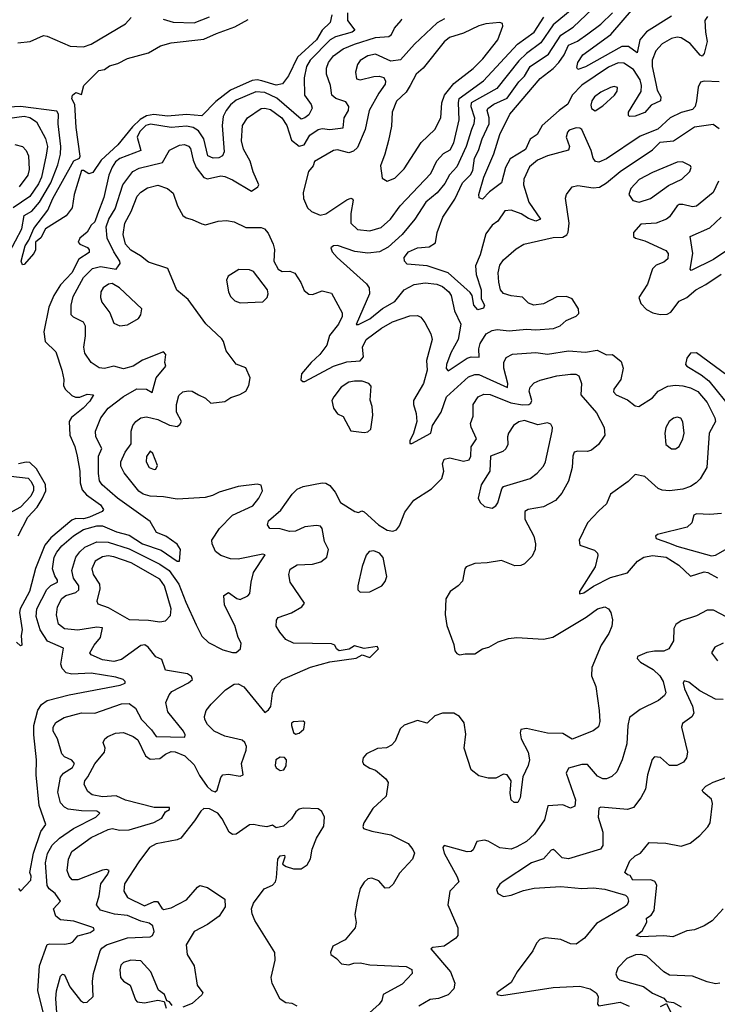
# Model space of a CAD drawing. Extents: x 1603745 to 1745082, y 385868 to 533966.
# Tile 551 of 646: x 1633491 to 1637145, y 504314 to 509470. Entities that reach past the tile are written whole.
import ezdxf

# ---------------------------------------------------------------- set-up
doc = ezdxf.new("R2010")
doc.units = 0

msp = doc.modelspace()

# ---------------------------------------------------------------- linework, layer by layer
at = {"layer": '0CON20XD'}
for points in [[(1637155, 509144.8), (1637075, 509148.5), (1637057.5, 509142.5), (1637044.4, 509115.6), (1637036.4, 509045), (1637029.5, 509015), (1637015, 509000.2), (1636955, 508983.2), (1636898.2, 508955), (1636833.5, 508896.5), (1636740.2, 508859.8), (1636565, 508741.1), (1636525, 508722.9), (1636506.4, 508726.4), (1636495, 508744), (1636484.4, 508785), (1636434.4, 508894.4), (1636425, 508902), (1636405, 508902.9), (1636368.3, 508891.7), (1636359.3, 508880.7), (1636352.7, 508855), (1636370, 508805), (1636365, 508786), (1636255, 508756.7), (1636203.1, 508735), (1636160.7, 508699.3), (1636132.1, 508635), (1636130, 508605), (1636157.1, 508515), (1636218.1, 508425), (1636194.4, 508415.6), (1636155, 508428.7), (1636117.3, 508452.7), (1636065, 508471.8), (1636031.5, 508468.5), (1635994.6, 508415.4), (1635965.4, 508394.6), (1635932, 508348), (1635901.9, 508238.1), (1635878.7, 508181.3), (1635882.3, 508135), (1635908.5, 508055), (1635908.4, 508008.4), (1635925.7, 507974.3), (1635920.9, 507959.1), (1635889.7, 507949.7), (1635870, 507975), (1635860, 508025), (1635850.6, 508040.6), (1635735, 508143.9), (1635625, 508181.7), (1635520, 508190), (1635505.7, 508205.7), (1635504.4, 508225), (1635527.1, 508255), (1635575, 508275.9), (1635635, 508280.3), (1635669.4, 508300.6), (1635677.5, 508355), (1635707.3, 508435), (1635769.6, 508530.4), (1635810.2, 508615), (1635851.9, 508658.1), (1635865, 508680.9), (1635872.8, 508745), (1635894.8, 508785), (1635913.6, 508846.4), (1635950, 508925), (1635949.8, 508955), (1635939, 508995), (1635942.8, 509005), (1635975, 509027.9), (1636045, 509058.1), (1636105, 509144.1), (1636135, 509173.4), (1636165, 509224.8), (1636260.6, 509289.4), (1636325, 509388.1), (1636389.9, 509430.1), (1636525, 509558)], [(1635207.9, 509505), (1635207.7, 509465), (1635245.7, 509415), (1635233.1, 509405), (1635145, 509379.3), (1635116.5, 509363.5), (1635012.5, 509257.5), (1634993.5, 509225), (1634980.9, 509165), (1634983.1, 509075), (1635017.3, 509025), (1635023, 509007), (1635005, 508971.2), (1634984.3, 508955), (1634965, 508948.8), (1634838.7, 509058.7), (1634775, 509087.7), (1634727.8, 509092.2), (1634625, 509047.6), (1634595, 509024), (1634571.9, 508995), (1634557.3, 508962.7), (1634552.3, 508915), (1634562.4, 508777.6), (1634553.4, 508756.6), (1634533.2, 508746.8), (1634505, 508745.3), (1634476.3, 508756.3), (1634455.6, 508845.6), (1634427.2, 508887.2), (1634400.4, 508905), (1634365, 508911.3), (1634285, 508904.8), (1634176.6, 508923.4), (1634150.9, 508915), (1634120.4, 508885), (1634106.6, 508855), (1634125.9, 508784.1), (1634015, 508743.2), (1633992.4, 508725), (1633975, 508698.2), (1633957.6, 508655), (1633931.9, 508538.1), (1633898.8, 508451.2), (1633885, 508411.1), (1633865, 508393.1), (1633845, 508356.4), (1633806.9, 508325), (1633796.9, 508305), (1633805.6, 508295), (1633846.5, 508276.5), (1633855.3, 508265), (1633855, 508250), (1633800.7, 508215), (1633763.6, 508145), (1633705, 508081.3), (1633669.8, 508025), (1633644, 507965), (1633616.7, 507835), (1633625.3, 507785), (1633680.8, 507730.8), (1633711.4, 507635), (1633722.5, 507585), (1633721.3, 507555), (1633729.6, 507535), (1633765, 507502.3), (1633784, 507494), (1633806.7, 507493.3), (1633845, 507508.9), (1633877.5, 507505), (1633858.5, 507471.5), (1633823.8, 507435), (1633762.6, 507387.4), (1633750.9, 507365), (1633753.7, 507295), (1633780.6, 507235), (1633792.5, 507185), (1633805.6, 507105), (1633807.2, 507045), (1633818.3, 507008.3), (1633841.3, 506981.3), (1633915, 506930), (1633930.8, 506905), (1633923.3, 506895), (1633856.4, 506865), (1633825, 506856.9), (1633785, 506857.2), (1633765, 506849.2), (1633653.5, 506756.5), (1633622.3, 506717.7), (1633573.3, 506596.7), (1633541.8, 506475), (1633493.1, 506385), (1633490.5, 506365), (1633503.3, 506275), (1633498.9, 506245), (1633502.5, 506195), (1633495, 506191.2), (1633475, 506211.2)], [(1636384.9, 509525.1), (1636285, 509442.4), (1636221.2, 509348.8), (1636145, 509293.4), (1636104.8, 509255), (1635990.1, 509109.9), (1635855.9, 509035), (1635853.1, 509015), (1635873.7, 508955), (1635869.8, 508925), (1635856.9, 508895), (1635829.6, 508805), (1635779.9, 508700.1), (1635742.1, 508657.9), (1635717.7, 508612.3), (1635676.8, 508563.2), (1635617.5, 508515), (1635560.4, 508425), (1635493.9, 508345), (1635420.7, 508279.3), (1635375.7, 508255), (1635315, 508246.7), (1635245.5, 508255.5), (1635155, 508287.5), (1635134.4, 508285.6), (1635121.2, 508275), (1635127.1, 508255), (1635153.8, 508225), (1635307.3, 508087.3), (1635320.8, 508065), (1635322.7, 508035), (1635253.3, 507873.3), (1635265, 507873.8), (1635325, 507904.1), (1635392, 507958), (1635455.4, 507995), (1635505.2, 508054.8), (1635557.3, 508082.7), (1635615, 508091.9), (1635675, 508085.7), (1635705, 508073.2), (1635738.7, 508045), (1635750.9, 508025), (1635767.6, 507945), (1635802, 507875), (1635787, 507795), (1635748.9, 507725), (1635725.9, 507665), (1635725, 507643.3), (1635735, 507631.9), (1635835, 507698.1), (1635855, 507704.3), (1635896.9, 507703.1), (1635896.4, 507746.4), (1635903.3, 507775), (1635935, 507824.1), (1635965, 507842.4), (1635992.5, 507847.5), (1636055, 507840.2), (1636145, 507849.5), (1636195, 507846.1), (1636286.4, 507853.6), (1636322.5, 507867.5), (1636354, 507895), (1636405, 507917.5), (1636419.4, 507930.6), (1636416.9, 507955), (1636385, 508007.5), (1636355, 508021.1), (1636305, 508019.2), (1636235, 507981.8), (1636184.6, 507974.6), (1636155.8, 507985), (1636125, 508016.9), (1636065, 508023.5), (1636025.3, 508035.3), (1636010, 508055), (1636000, 508095), (1635997.7, 508145), (1636006, 508185), (1636025, 508212.9), (1636090.9, 508269.1), (1636130.8, 508295), (1636285, 508329.5), (1636335, 508331.2), (1636356.1, 508343.9), (1636363.1, 508356.9), (1636368.4, 508405), (1636350, 508535), (1636355.7, 508555), (1636385, 508594.2), (1636415, 508601.1), (1636495, 508589.2), (1636527.3, 508592.7), (1636565, 508614.7), (1636635.5, 508674.5), (1636805, 508787.6), (1636845, 508827.6), (1636915, 508835.3), (1637025, 508908), (1637123, 508923), (1637155, 508899.2)], [(1637094.2, 509485.8), (1637079.5, 509465), (1637082, 509405), (1637091.6, 509355), (1637075, 509292), (1637065, 509279.4), (1637055, 509283.8), (1637002.5, 509345), (1636955, 509375.3), (1636935, 509377.8), (1636905, 509370.7), (1636856.2, 509343.8), (1636823.4, 509306.6), (1636802.7, 509257.3), (1636802.8, 509225), (1636822.5, 509135), (1636830, 509100), (1636848.9, 509065), (1636846.4, 509045), (1636798.4, 509021.6), (1636765, 508983.4), (1636715, 508964.1), (1636685, 508962.9), (1636678.8, 508968.8), (1636679.6, 508985), (1636745.8, 509094.2), (1636747.8, 509125), (1636740.9, 509155), (1636705, 509208.2), (1636655, 509242.7), (1636625, 509242.9), (1636575, 509220.5), (1636435, 509126.2), (1636385, 509073.8), (1636362.2, 509027.8), (1636315.7, 508995), (1636227.5, 508915), (1636200.7, 508869.3), (1636165.2, 508844.8), (1636140.6, 508789.4), (1636059, 508741), (1636035.8, 508695.8), (1636013.8, 508616.2), (1635951.7, 508568.3), (1635915, 508530.6), (1635897, 508537), (1635895.6, 508555), (1635922.2, 508645), (1635973.5, 508766.5), (1636005, 508868.6), (1636057.7, 508975), (1636217.7, 509162.3), (1636285, 509213.3), (1636315, 509245.3), (1636343.2, 509285), (1636365, 509336.6), (1636413.2, 509356.8), (1636466.7, 509395), (1636534.6, 509445.4), (1636595, 509505.4)], [(1636905, 509488.2), (1636773.2, 509406.8), (1636739.8, 509365), (1636725, 509295.7), (1636679.4, 509329.4), (1636645, 509328.5), (1636455, 509222.8), (1636415, 509208.8), (1636409.5, 509219.5), (1636414.7, 509245), (1636440.9, 509285), (1636587.5, 509392.5), (1636705, 509530.6)], [(1633481.3, 509348.7), (1633545.3, 509354.7), (1633615, 509387.1), (1633635, 509383.5), (1633755, 509330.6), (1633825, 509327.7), (1633865, 509342.2), (1634045, 509447.3), (1634075, 509480.6)], [(1633485, 504920), (1633495, 504907.5), (1633550, 504965), (1633551.2, 504985), (1633543.8, 505005), (1633563, 505105), (1633601.2, 505218.8), (1633628.2, 505255), (1633593.8, 505355), (1633577.5, 505515), (1633578.9, 505595), (1633564.6, 505724.6), (1633565.6, 505775), (1633586, 505855), (1633605.8, 505884.2), (1633635, 505905.2), (1633750, 505935), (1634017.5, 505985), (1634043.6, 505996.4), (1634043.8, 506005), (1634033.8, 506015), (1633995, 506026.8), (1633865, 506048.1), (1633765, 506042.8), (1633735, 506049.5), (1633713.2, 506073.2), (1633706.2, 506095), (1633719.8, 506179.8), (1633636.4, 506216.4), (1633598.3, 506275), (1633578, 506345), (1633581.6, 506385), (1633633.3, 506486.7), (1633653.7, 506506.3), (1633689.1, 506525), (1633690, 506535), (1633675, 506556.9), (1633663.4, 506595), (1633671.9, 506655), (1633685, 506682.1), (1633711.6, 506715), (1633772.2, 506767.8), (1633825, 506801), (1633895, 506818.8), (1633925, 506818.9), (1633999, 506789), (1634065, 506771), (1634135, 506725.5), (1634232.3, 506692.3), (1634315, 506634.4), (1634328.8, 506635), (1634332.5, 506695), (1634315, 506724), (1634257.1, 506765), (1634207.3, 506785), (1634175, 506841.5), (1634003.9, 506963.9), (1633923.1, 507035), (1633908.7, 507055), (1633903.1, 507093.1), (1633904.6, 507185), (1633922.1, 507225), (1633890, 507285), (1633888.8, 507315), (1633915.5, 507385), (1633955, 507435.9), (1634035, 507497.6), (1634105, 507536.8), (1634155.3, 507535.3), (1634185, 507517.5), (1634206, 507594), (1634256.8, 507655), (1634252.1, 507675), (1634256.6, 507716.6), (1634245, 507730), (1634135, 507686.9), (1634085, 507655.3), (1634035, 507642), (1633984.5, 507655.5), (1633935, 507643.3), (1633906.8, 507646.8), (1633865.5, 507675.5), (1633833.1, 507723.1), (1633826.6, 507755), (1633836.3, 507815), (1633835.3, 507865), (1633825, 507885.4), (1633772.1, 507912.1), (1633761.5, 507925), (1633760.3, 507975), (1633770.5, 508019.5), (1633825, 508120.4), (1633872.6, 508167.4), (1633915, 508177.3), (1633997, 508163), (1634009.2, 508180.8), (1634016.9, 508193.1), (1634015.4, 508205), (1633983.7, 508253.7), (1633948.9, 508325), (1633944.5, 508385), (1633957.3, 508425), (1633990.5, 508479.5), (1634031, 508605), (1634084.4, 508675.6), (1634117.7, 508692.3), (1634238.6, 508721.4), (1634275, 508785.7), (1634327.8, 508812.2), (1634355, 508815.3), (1634375, 508808.2), (1634385.9, 508795.9), (1634399.1, 508735), (1634415.2, 508695), (1634455, 508642.9), (1634475, 508636), (1634545, 508652.4), (1634565, 508649.3), (1634605, 508631.7), (1634705, 508571.2), (1634738.8, 508595), (1634744.2, 508605), (1634713.6, 508673.6), (1634698.1, 508728.1), (1634662.6, 508792.6), (1634653.5, 508835), (1634657.7, 508915), (1634684.5, 508955), (1634755.8, 509004.2), (1634775, 509006.5), (1634805, 508998.6), (1634863.2, 508955), (1634890.6, 508915), (1634915, 508838.8), (1634955, 508808.2), (1634980.9, 508815), (1635011.2, 508865), (1635055, 508895.3), (1635075, 508899.4), (1635115, 508894.3), (1635186, 508904), (1635190.5, 508955), (1635212.7, 508995), (1635214.4, 509015), (1635199.4, 509039.4), (1635146.2, 509056.2), (1635125.5, 509075), (1635119.2, 509125), (1635097.5, 509185), (1635098.5, 509215), (1635108.4, 509245), (1635135, 509280), (1635185, 509317), (1635245, 509342.3), (1635355, 509375.6), (1635425, 509382.5), (1635437.8, 509392.2), (1635454.2, 509425), (1635488.2, 509465), (1635492.2, 509475)], [(1635126.4, 509495), (1635117.9, 509455), (1635075, 509414.7), (1635045, 509363.8), (1634946.2, 509273.8), (1634899.4, 509175), (1634866.9, 509133.1), (1634835, 509126.8), (1634759.5, 509149.5), (1634735, 509154.4), (1634709.2, 509150.8), (1634595, 509100.2), (1634518, 509042), (1634445, 508967.1), (1634365, 508973.9), (1634265, 508965.2), (1634193.5, 508973.5), (1634155, 508966.8), (1634122.2, 508947.8), (1634081.1, 508908.9), (1634005.3, 508815), (1633918.2, 508735), (1633875, 508670), (1633853.1, 508663.1), (1633825, 508680), (1633815, 508680), (1633776.5, 508555), (1633765.7, 508485), (1633735, 508442.2), (1633625.5, 508374.5), (1633601.7, 508328.3), (1633573.8, 508305), (1633574.3, 508265), (1633564.5, 508245.5), (1633515, 508188), (1633505, 508186.2), (1633499.1, 508205), (1633519.1, 508285), (1633539.1, 508315), (1633565, 508377.1), (1633638.3, 508471.7), (1633665, 508533.5), (1633775, 508731.5), (1633803.8, 508745), (1633807.1, 508755), (1633787.3, 508905), (1633779.7, 509025), (1633764.8, 509055), (1633767.8, 509075), (1633785, 509088.8), (1633815, 509077.5), (1633826.2, 509125), (1633905, 509203.3), (1633935, 509208.8), (1633962.3, 509227.7), (1634005, 509240), (1634055, 509265.6), (1634165, 509295.7), (1634227.8, 509332.2), (1634285, 509347.9), (1634455, 509367.5), (1634521.8, 509398.2), (1634618.6, 509431.4), (1634688.5, 509471.5)], [(1634242.4, 509472.4), (1634295, 509457.1), (1634405, 509453.2), (1634485, 509484.1)], [(1635716.6, 509473.4), (1635676.8, 509453.2), (1635558.6, 509341.4), (1635485, 509258.8), (1635435, 509252.3), (1635355, 509288.8), (1635315, 509281.1), (1635275, 509256.4), (1635260.4, 509235), (1635249.2, 509195), (1635255, 509160.8), (1635275, 509154.6), (1635345, 509172.9), (1635373.9, 509173.9), (1635397.8, 509167.8), (1635407.6, 509147.6), (1635405, 509132.2), (1635371.2, 509085), (1635322.2, 508995), (1635299.8, 508895), (1635260.2, 508799.8), (1635239.3, 508780.7), (1635215, 508772.8), (1635155, 508788), (1635134, 508785), (1635035, 508726.7), (1635027.8, 508705), (1635003.5, 508675), (1634976.4, 508565), (1634976.9, 508533.1), (1634998.2, 508485), (1635020, 508465), (1635065, 508446.9), (1635095, 508453.8), (1635205, 508527.3), (1635225, 508535.3), (1635231.8, 508531.8), (1635237.1, 508525), (1635225.4, 508455), (1635225.6, 508405), (1635260.8, 508370.8), (1635325, 508364)], [(1635325, 508364), (1635385, 508381.3), (1635432.3, 508425), (1635483.8, 508495), (1635644.6, 508665), (1635675, 508730), (1635710.3, 508769.7), (1635745, 508788.8), (1635764.3, 508825), (1635792, 508945), (1635788.6, 509035), (1635793.5, 509056.5), (1635920.2, 509149.8), (1636097.9, 509342.1), (1636185.2, 509405), (1636236.9, 509483.1)], [(1635415, 508624.3), (1635455, 508640.6), (1635505, 508688.9), (1635593.9, 508826.1), (1635665.4, 508895), (1635696.5, 508955), (1635701.2, 509035), (1635715.3, 509075), (1635765, 509136.4), (1635865.5, 509214.5), (1635917.3, 509265), (1635995.3, 509365), (1636022, 509435), (1636019.2, 509449.2), (1636005.8, 509455.8), (1635932.9, 509447.1), (1635895, 509436.8), (1635815, 509399.2), (1635742.8, 509377.2), (1635715, 509352.9), (1635605, 509216.2), (1635567.7, 509185), (1635535.6, 509124.4), (1635515, 509090.4), (1635465, 509042.2), (1635442, 508985), (1635437.9, 508912.1), (1635422.2, 508837.8), (1635403.3, 508765), (1635380, 508705), (1635389.7, 508639.7), (1635415, 508624.3)], [(1636505, 508992.9), (1636545, 509018.5), (1636605.6, 509075), (1636620, 509095), (1636621.2, 509115), (1636605, 509120.6), (1636585, 509115.4), (1636535, 509090), (1636501.2, 509065), (1636487.1, 509045), (1636481.7, 509021.7), (1636486, 509005), (1636505, 508992.9)], [(1633403.5, 508186.5), (1633501.5, 508375), (1633515.2, 508444.8), (1633555, 508467.2), (1633595, 508513.9), (1633654.6, 508615), (1633690.9, 508709.1), (1633704.8, 508765), (1633706.6, 508805), (1633693, 508925), (1633695.2, 508975), (1633685, 508991.3), (1633495, 509016), (1633335, 509006.8)], [(1633425, 508952.2), (1633515, 508964.1), (1633545, 508957.9), (1633578.8, 508935), (1633627.1, 508847.1), (1633637.5, 508805), (1633630.1, 508759.9), (1633605.5, 508645), (1633590.1, 508609.9), (1633545, 508543.8), (1633457.3, 508485)], [(1633465.9, 508815.9), (1633505, 508805.5), (1633525.2, 508785.2), (1633536.8, 508756.8), (1633541.4, 508685), (1633533.5, 508655), (1633488.6, 508595)], [(1636735, 508514.6), (1636795, 508532.9), (1636888.6, 508601.4), (1636959.2, 508635), (1637000, 508675), (1637007.5, 508695), (1637004.1, 508704.1), (1636962.5, 508725), (1636935, 508723.3), (1636805, 508669.1), (1636735, 508632.9), (1636692.2, 508585), (1636680.8, 508555), (1636703.1, 508523.1), (1636735, 508514.6)], [(1637150.9, 508625), (1637122.5, 508565), (1637035, 508493.8), (1637015, 508489.6), (1636965, 508502.6), (1636945, 508501.6), (1636934.7, 508495), (1636895, 508437.5), (1636878.9, 508425), (1636825, 508404.7), (1636745, 508399.3), (1636705.6, 508355), (1636705.7, 508335), (1636716.2, 508326.2), (1636765, 508312.3), (1636875, 508260.8), (1636887.5, 508245), (1636885, 508217.5), (1636865, 508200), (1636825, 508184.3), (1636805, 508165.8), (1636779.3, 508085), (1636733.8, 508015), (1636744.1, 507984.1), (1636773, 507953), (1636806.2, 507935), (1636845, 507926.1), (1636881.8, 507928.2), (1636901.9, 507938.1), (1636945, 507995.4), (1636984.7, 508015.3), (1637032.5, 508055), (1637085, 508082.6), (1637165, 508138)], [(1633613.5, 504275), (1633586.1, 504385), (1633594.4, 504515), (1633635, 504626.9), (1633648.2, 504631.8), (1633725, 504629.3), (1633756, 504634), (1633769.2, 504640.8), (1633795, 504672.5), (1633859.7, 504690.3), (1633881.4, 504705), (1633878, 504715), (1633868.8, 504718.8), (1633775, 504749), (1633705, 504757.5), (1633680.6, 504775), (1633668.9, 504815), (1633704, 504855), (1633676.7, 504895), (1633645, 504919.1), (1633635, 504935.8), (1633626.1, 505055), (1633636.1, 505103.9), (1633662, 505148), (1633700, 505185), (1633772.1, 505235), (1633889.6, 505295), (1633911.1, 505315), (1633895.6, 505325.6), (1633815, 505326.9), (1633745, 505336.5), (1633725.8, 505345.8), (1633705, 505370), (1633691.6, 505425), (1633705.7, 505504.3), (1633720.9, 505525), (1633767.3, 505555), (1633778.2, 505575), (1633765, 505592.1), (1633725, 505610.8), (1633711.8, 505625), (1633688.8, 505705), (1633665.6, 505745), (1633665.6, 505765), (1633680.5, 505789.5), (1633723.7, 505816.3), (1633815, 505839.6), (1633885, 505839.1), (1634025, 505888), (1634065, 505889.5), (1634098.4, 505865), (1634129.5, 505805), (1634181.2, 505751.2), (1634205, 505716.7), (1634356.3, 505713.7), (1634357.8, 505725), (1634348.5, 505745), (1634267.8, 505845), (1634257.3, 505895), (1634273.5, 505935), (1634287.9, 505952.1), (1634375, 505997.5), (1634395.7, 506015), (1634390.3, 506030.3), (1634370, 506045), (1634255, 506064.5), (1634235, 506120), (1634203.8, 506133.8), (1634164.1, 506184.1), (1634145.9, 506195.9), (1634125, 506193.2), (1634025, 506119.1), (1633985, 506109.7), (1633925, 506118), (1633866, 506145), (1633858.6, 506155), (1633880.9, 506195), (1633914.1, 506235), (1633924.2, 506285), (1633895, 506289.4), (1633795, 506273.3), (1633725, 506280.6), (1633693.6, 506305), (1633683.3, 506353.3), (1633690, 506395), (1633711.7, 506438.3), (1633733.3, 506455), (1633785, 506470.2), (1633800, 506485), (1633800.7, 506505), (1633773.4, 506545), (1633764.2, 506585), (1633784.7, 506655), (1633805.8, 506684.2), (1633833, 506707), (1633895, 506736.1), (1633955, 506734.2), (1634065, 506699.4), (1634225, 506619), (1634273.4, 506585), (1634325.2, 506515), (1634360.4, 506420.4), (1634415, 506300.4), (1634445, 506241.2), (1634479.1, 506209.1), (1634555, 506170.8), (1634605, 506155.5), (1634625, 506156.9), (1634647.1, 506175), (1634650.8, 506205), (1634635.6, 506235), (1634617.8, 506297.8), (1634564, 506405), (1634560, 506455), (1634585, 506470), (1634628.8, 506438.8), (1634645, 506434.2), (1634686.6, 506453.4), (1634695.8, 506465), (1634702.7, 506525), (1634716.5, 506575), (1634776.9, 506666.9), (1634765, 506670.6), (1634635, 506644.6), (1634595, 506646.8), (1634544, 506665), (1634515.8, 506685), (1634499.4, 506725), (1634498.2, 506745), (1634538.2, 506805), (1634605, 506874.6), (1634711.9, 506925), (1634744, 506965), (1634763, 507003), (1634755, 507032.5), (1634735, 507037.1), (1634635, 507025.3), (1634535, 506996.7), (1634501.3, 506978.7), (1634461.7, 506968.3), (1634315, 506959.3), (1634245, 506970.8), (1634175, 506974.2), (1634137.1, 506985), (1634115, 507000.8), (1634037.7, 507097.7), (1634021.2, 507131.2), (1634020, 507155), (1634044.2, 507205.8), (1634075, 507248.8), (1634074.5, 507315.5), (1634084.3, 507345), (1634099.2, 507365), (1634125.4, 507384.6), (1634155, 507390.4), (1634215, 507376.5), (1634275, 507345.8), (1634315, 507340.5), (1634330.1, 507349.9), (1634338.6, 507365), (1634313.2, 507415), (1634312.9, 507455), (1634325, 507501.4), (1634345, 507521.1), (1634372.8, 507527.2), (1634395.2, 507525.2), (1634427.5, 507505), (1634465, 507488.5), (1634491.9, 507461.9), (1634565, 507470.5), (1634597.7, 507492.3), (1634643.6, 507506.4), (1634676.2, 507525), (1634692, 507555), (1634697.5, 507595), (1634675, 507647.5), (1634625.7, 507665.7), (1634572, 507735), (1634558.9, 507785), (1634549.5, 507799.5), (1634466.6, 507876.6), (1634374.2, 508005), (1634314.1, 508054.1), (1634267.4, 508167.4), (1634165, 508199.6), (1634124, 508234), (1634072.9, 508262.9), (1634045, 508294.5), (1634033.1, 508345), (1634041, 508405), (1634074.8, 508465), (1634105.9, 508545), (1634125, 508567.3), (1634160.3, 508589.7), (1634215, 508603.3), (1634265.9, 508585.9), (1634295, 508562), (1634317.8, 508495), (1634345.8, 508445), (1634362.8, 508432.8), (1634395, 508424.3), (1634445, 508400), (1634465, 508395.7), (1634530, 508415), (1634575, 508417.5), (1634615, 508410.8), (1634675, 508382.1), (1634755, 508381.4), (1634773.3, 508375), (1634792.1, 508352.1), (1634818.8, 508295), (1634825.7, 508265.7), (1634821.5, 508205), (1634845, 508163.5), (1634865, 508150.4), (1634906.7, 508153.3), (1634932.9, 508142.9), (1634964.3, 508094.3), (1634981.5, 508051.5), (1635005, 508032.7), (1635025, 508030.9), (1635075, 508049.4), (1635125, 508037.5), (1635179.5, 507935), (1635180.8, 507915), (1635160, 507875), (1635114.4, 507815.6), (1635099.2, 507765), (1635062.6, 507717.4), (1635016.9, 507675), (1634966.2, 507615), (1634963.8, 507583.8), (1634974.5, 507574.5), (1634985, 507574.6), (1635135, 507655.7), (1635205, 507678.2), (1635275, 507682.9), (1635292.1, 507705), (1635286.1, 507755), (1635305, 507794.4), (1635386.7, 507855), (1635443.1, 507886.9), (1635535, 507919.4), (1635575, 507921.1), (1635592.3, 507912.3), (1635613.3, 507885), (1635644.6, 507824.6), (1635650.5, 507795), (1635622.1, 507685), (1635624.7, 507635), (1635605.2, 507565), (1635553.2, 507475), (1635553.2, 507455), (1635568, 507408), (1635570.6, 507365), (1635553.2, 507305), (1635534.2, 507265), (1635535, 507250), (1635545, 507250), (1635644.3, 507305), (1635653.8, 507345), (1635699.3, 507415), (1635726.5, 507495), (1635840.9, 507599.1), (1635875, 507611.4), (1635895, 507611.8), (1636045.3, 507544.7), (1636047.7, 507565), (1636026.9, 507645), (1636026.5, 507675), (1636038.3, 507701.7), (1636071.4, 507718.6), (1636195, 507727.8), (1636255, 507717.6), (1636365, 507736), (1636455, 507728.2), (1636515, 507738.9), (1636565, 507715.7), (1636595, 507717.5), (1636640.5, 507680.5), (1636651.4, 507645), (1636639.5, 507585), (1636602.9, 507535), (1636601.3, 507521.3), (1636614.6, 507504.6), (1636675, 507478.5), (1636715, 507448.6), (1636734.2, 507444.2), (1636805, 507490.5), (1636835, 507524.7), (1636885, 507550), (1636925, 507556), (1636965, 507553.4), (1637005, 507542.4), (1637043, 507523), (1637090.9, 507465), (1637132.5, 507385), (1637134.4, 507365.6), (1637102.7, 507305), (1637089.3, 507125), (1637054.5, 507065), (1637033.3, 507045), (1637004.3, 507025.7), (1636965, 507012), (1636893.5, 507003.5), (1636855.5, 507005.5), (1636835, 507015.7), (1636765, 507077.5), (1636715, 507087.5), (1636678.3, 507051.7), (1636585.8, 506985), (1636564, 506935), (1636525, 506898.1)], [(1637205, 508267.5), (1637125, 508213.8), (1637007, 508157), (1637003.1, 508163.1), (1637016.4, 508245), (1637002, 508335), (1637105, 508379.6), (1637165, 508436.2)], [(1634645, 507986.5), (1634765, 507993.1), (1634787.8, 508015), (1634792.2, 508035), (1634788.5, 508055), (1634715, 508151.1), (1634695, 508160.5), (1634638.3, 508161.7), (1634583.2, 508126.8), (1634574.2, 508105), (1634584, 508044), (1634595, 508020), (1634617, 507997), (1634645, 507986.5)], [(1634015, 507866.9), (1634055, 507871.4), (1634112.5, 507905), (1634125.8, 507925), (1634130, 507955), (1634013.1, 508065), (1633975, 508088.2), (1633955.8, 508085), (1633928.1, 508065), (1633916.5, 508045), (1633913.5, 508015), (1633920.5, 507990.5), (1633963.3, 507935), (1633985, 507880), (1634015, 507866.9)], [(1637195, 507608.4), (1637035, 507725.6), (1637005, 507724), (1636985, 507696.7), (1636978.1, 507665), (1636985.6, 507655), (1637060.9, 507610.9), (1637099.5, 507579.5), (1637225.1, 507425.1)], [(1633690.3, 504195), (1633680.7, 504345), (1633683.8, 504385), (1633705, 504462), (1633715, 504471.4), (1633725, 504469.2), (1633753.2, 504405), (1633810.3, 504335), (1633825, 504324.2), (1633845, 504325.8), (1633876.7, 504355), (1633871.6, 504435), (1633877.6, 504475), (1633913.2, 504595), (1633922, 504608), (1633945, 504625.3), (1634055, 504662.4), (1634175, 504668.2), (1634186.1, 504673.9), (1634195.6, 504695), (1634187.9, 504725), (1634169.3, 504739.3), (1634125, 504749.3), (1634055, 504779.5), (1633987.1, 504787.1), (1633915, 504807.5), (1633892.9, 504835), (1633907.9, 504882.1), (1633916.1, 504945), (1633952.2, 504995), (1633959.4, 505015), (1633945, 505020), (1633925, 505016.6), (1633795, 504966.3), (1633765.8, 504965.8), (1633750.4, 504985), (1633739.2, 505015), (1633747.5, 505075), (1633764.6, 505115), (1633865, 505188.2), (1633955, 505229.4), (1633975, 505234.1), (1634015, 505225.3), (1634065, 505228.1), (1634193.3, 505266.7), (1634235, 505288.5), (1634255, 505322.5), (1634275.7, 505335), (1634275.8, 505345), (1634195, 505344.7), (1634045, 505382.6), (1633995.6, 505405.6), (1633925, 505400.9), (1633870.4, 505410.4), (1633847.8, 505427.8), (1633828.8, 505465), (1633833.1, 505485), (1633848.4, 505505), (1633885, 505574), (1633935.9, 505635), (1633938.7, 505655), (1633928.9, 505685), (1633936.2, 505703.8), (1633952.9, 505717.1), (1633993.2, 505733.2), (1634035, 505738.2), (1634085, 505717.2), (1634109.5, 505699.5), (1634150.2, 505615), (1634175, 505597.4), (1634225, 505601), (1634255, 505624.3), (1634285, 505637.6), (1634305, 505636.4), (1634355.2, 505615.2), (1634405, 505568.5), (1634432.6, 505512.6), (1634472.1, 505455), (1634495, 505434.6), (1634515, 505427.1), (1634525.5, 505435), (1634545, 505501.2), (1634555, 505515.5), (1634585, 505518.9), (1634645, 505508.2), (1634661.9, 505515), (1634652, 505575), (1634677.7, 505645), (1634678.5, 505665), (1634671.1, 505685), (1634656.6, 505696.6), (1634565, 505718.5), (1634509.2, 505745), (1634475, 505780), (1634460, 505805), (1634458.3, 505821.7), (1634467.3, 505852.7), (1634494.3, 505885), (1634569.1, 505960.9), (1634615, 505990), (1634635, 505992.5), (1634665, 505976.5), (1634775, 505842), (1634795, 505855.7), (1634805.9, 505874.1), (1634815.8, 505944.2), (1634827, 505973), (1634865.3, 506014.7), (1635015, 506080.2), (1635115, 506107.6), (1635252.7, 506127.3), (1635285, 506143.8), (1635325, 506130), (1635370, 506175), (1635363, 506187), (1635295, 506176.7), (1635245, 506191.2), (1635216.7, 506173.3), (1635165, 506165.6), (1635150, 506175), (1635141.4, 506195), (1635125, 506202.1), (1634925, 506204.6), (1634885, 506224.3), (1634853.2, 506263.2), (1634834.5, 506295), (1634836.7, 506325), (1634845, 506340), (1634915, 506363.8), (1634969.4, 506395), (1634983.3, 506415), (1634908.1, 506525), (1634901.1, 506565), (1634907.9, 506592.1), (1634945, 506615.3), (1635025, 506619.7), (1635068.1, 506631.9), (1635099.4, 506655), (1635108.5, 506695), (1635086.9, 506736.9), (1635075.7, 506805.7), (1635067.1, 506817.1), (1635045, 506821.4), (1634985, 506813.6), (1634935, 506790.8), (1634905, 506789.1), (1634855, 506803.1), (1634801.2, 506805), (1634788.1, 506825), (1634793.5, 506845), (1634858.8, 506901.2), (1634917.7, 506985), (1634945, 507011.5), (1634975, 507025.4), (1635075, 507044.4), (1635095, 507042.2), (1635115, 507030), (1635143.3, 506995), (1635171.9, 506941.9), (1635246.2, 506895), (1635265, 506888.8), (1635282.5, 506897.5), (1635295, 506892.5), (1635370, 506825), (1635415, 506797.5), (1635445, 506791.9), (1635465, 506799.2), (1635479.8, 506820.2), (1635508.8, 506891.2), (1635555, 506953.1), (1635647.4, 507012.6), (1635702.5, 507067.5), (1635712.5, 507105), (1635706.2, 507145), (1635715, 507169.4), (1635743.6, 507176.4), (1635815, 507158.8), (1635845.4, 507165), (1635853.4, 507185), (1635856.3, 507233.7), (1635883.3, 507275), (1635855.6, 507335.6), (1635852.5, 507355), (1635865.4, 507394.6), (1635866.1, 507455), (1635892.7, 507495), (1635921.4, 507508.6), (1635955, 507507.1), (1636063.3, 507463.3), (1636125, 507453.6), (1636157.5, 507455), (1636168.7, 507461.3), (1636172.9, 507475), (1636158.9, 507525), (1636164.6, 507545), (1636185, 507569.1), (1636217.1, 507582.9), (1636305, 507604.5), (1636375, 507613.8), (1636403.3, 507613.3), (1636420, 507605), (1636433.1, 507565), (1636429.1, 507505), (1636511.9, 507411.9), (1636552.5, 507335), (1636556.5, 507293.5), (1636522.9, 507245), (1636485.8, 507215), (1636465, 507207.9), (1636415, 507210.5), (1636395.5, 507204.5), (1636388.2, 507185), (1636384, 507125), (1636365.7, 507054.3), (1636329.9, 506990.1), (1636297.7, 506952.3), (1636235, 506919.2), (1636154.7, 506905.3), (1636137.1, 506895), (1636136.4, 506855), (1636184.2, 506765), (1636192.5, 506725), (1636191.2, 506695), (1636175, 506660), (1636135, 506620), (1636115, 506611.2), (1636085, 506610), (1636015, 506637.5), (1635940, 506625), (1635875, 506622.5), (1635830, 506605), (1635822, 506595), (1635809.7, 506530.3), (1635786.7, 506505), (1635745, 506476.2), (1635722.7, 506437.3), (1635719.2, 506355), (1635727.3, 506297.3), (1635765, 506197.5), (1635770, 506165), (1635780.5, 506150.5), (1635795, 506144), (1635825, 506150), (1635875, 506148.8), (1635915, 506176.2), (1635947.5, 506185), (1635997, 506213), (1636050.4, 506229.6), (1636095, 506234.1), (1636235, 506226.7), (1636284.1, 506235.9), (1636458.7, 506341.3), (1636517.5, 506385), (1636555, 506395.6), (1636575, 506385.8), (1636586.7, 506365), (1636596.6, 506326.6), (1636592.5, 506295), (1636576.4, 506255), (1636537.1, 506195), (1636487.7, 506077.7), (1636485.8, 506035), (1636508.7, 505978.7), (1636526.6, 505853.4), (1636529.1, 505795), (1636522.2, 505767.8), (1636495, 505746.7), (1636385, 505703.3), (1636335, 505732.9), (1636255, 505734), (1636145, 505758.1), (1636116, 505754), (1636111.9, 505735), (1636116.7, 505705), (1636154.5, 505635), (1636161.4, 505595), (1636154.3, 505565), (1636126.5, 505505), (1636112.5, 505395), (1636099.2, 505370.8), (1636080.5, 505370.5), (1636064.5, 505384.5), (1636059.4, 505419.4), (1636065.7, 505485), (1636045, 505515.8), (1636025, 505518.6), (1635985, 505498.6), (1635945, 505498.9), (1635895, 505510), (1635855, 505542), (1635819.1, 505655), (1635828.3, 505728.3), (1635818.7, 505788.7), (1635795, 505821.2), (1635765, 505838.8), (1635705, 505838.8), (1635665.9, 505824.1), (1635625, 505786.7), (1635575, 505800), (1635504.3, 505775.7), (1635483, 505757), (1635457.9, 505692.1), (1635439.1, 505670.9), (1635413, 505657), (1635365, 505654), (1635306.7, 505625), (1635290, 505605), (1635286.2, 505585), (1635291.7, 505571.7), (1635325, 505550.8), (1635355, 505540.8), (1635409.2, 505495), (1635420.8, 505475), (1635410, 505405), (1635340.2, 505339.8), (1635294.3, 505265), (1635288, 505245), (1635291.2, 505235), (1635335, 505220.6), (1635435, 505201.9), (1635525.5, 505155.5), (1635550.8, 505125), (1635558, 505105), (1635548, 505075), (1635479.5, 505000.5), (1635447.3, 504942.7), (1635425.9, 504924.1), (1635405, 504922)], [(1635295, 507308), (1635315, 507311.2), (1635330, 507325), (1635341.2, 507398.8), (1635336.9, 507445), (1635327, 507477), (1635331.7, 507551.7), (1635318.8, 507565), (1635285, 507576.2), (1635245, 507577.8), (1635215, 507571.1), (1635175.6, 507545), (1635136.2, 507495), (1635126.7, 507475), (1635133.8, 507435), (1635155, 507406.7), (1635185, 507392), (1635225, 507317.5), (1635295, 507308)], [(1636905, 507222.5), (1636925, 507222.9), (1636945.6, 507235), (1636964.7, 507275.3), (1636970.9, 507305), (1636963.8, 507363.8), (1636953.1, 507383.1), (1636935, 507389.2), (1636915, 507382.5), (1636892.7, 507365), (1636875.4, 507335), (1636869.1, 507305), (1636875.6, 507245), (1636905, 507222.5)], [(1635965, 506912.5), (1635985, 506924.2), (1635995, 506939.2), (1636016.9, 507013.1), (1636025.3, 507024.7), (1636165, 507067.5), (1636201.4, 507095), (1636235, 507132), (1636245.6, 507155), (1636279.2, 507315), (1636281.2, 507335), (1636272.3, 507352.3), (1636255, 507358.6), (1636205, 507348.9), (1636135, 507371.2), (1636105.9, 507364.1), (1636077.1, 507345), (1636051.2, 507305), (1636045.4, 507285), (1636048, 507245), (1636037.5, 507222.5), (1636021.5, 507208.5), (1635956.9, 507185), (1635954, 507106), (1635908, 507035), (1635892, 506965), (1635902.1, 506942.1), (1635925, 506920.8), (1635965, 506912.5)], [(1634195, 507113.8), (1634203.3, 507116.7), (1634212.5, 507135), (1634187.9, 507197.9), (1634175, 507210), (1634155, 507183.3), (1634152.7, 507155), (1634168.6, 507125), (1634195, 507113.8)], [(1633482.6, 506767.4), (1633533.5, 506865), (1633581.9, 506918.1), (1633608.9, 506961.1), (1633627.5, 507002.5), (1633626.1, 507036.1), (1633578.7, 507118.7), (1633545, 507151.5), (1633525, 507153.7), (1633485, 507143.7)], [(1633445, 507079.7), (1633535, 507068.4), (1633551.9, 507051.9), (1633563.9, 507025), (1633563, 507005), (1633549.1, 506975), (1633495, 506916.6), (1633434.4, 506885)], [(1636525, 506898.1), (1636465.5, 506835), (1636420.9, 506745), (1636425, 506718), (1636502.2, 506692.2), (1636517, 506677), (1636519.2, 506665), (1636504.5, 506605), (1636423.1, 506475), (1636422.9, 506462.9), (1636445, 506468.1), (1636495.8, 506504.2), (1636585, 506549.1), (1636675, 506573.3), (1636726.9, 506635), (1636760.6, 506655), (1636805, 506664.8), (1636876.4, 506655), (1636943.5, 506613.5), (1637005, 506555.5), (1637075, 506579.3), (1637095, 506575.3), (1637145, 506546.9)], [(1637166, 506885), (1637105, 506879.2), (1637035, 506882.2), (1637022.5, 506875), (1637011.1, 506835), (1636986.8, 506813.2), (1636830.8, 506775), (1636820.5, 506765), (1636825, 506753.6), (1636895, 506729.3)], [(1636895, 506729.3), (1636933.1, 506713.1), (1637115, 506663), (1637135, 506665.7), (1637187.8, 506695)], [(1635275, 506471.4), (1635325, 506473.5), (1635387.1, 506505), (1635405, 506528), (1635413.6, 506555), (1635395, 506654.4), (1635375, 506676.7), (1635345, 506687.8), (1635321.2, 506685), (1635305, 506666.2), (1635284, 506606), (1635261.9, 506505), (1635262.9, 506485), (1635275, 506471.4)], [(1634225, 506316.2), (1634255, 506322.7), (1634280.5, 506349.5), (1634283.7, 506385), (1634250.2, 506505), (1634225, 506539.5), (1634075, 506625.5), (1633985, 506656.8), (1633955, 506661.8), (1633925, 506657.9), (1633886.9, 506635), (1633869.7, 506595), (1633876.1, 506565), (1633909.7, 506515), (1633910, 506490), (1633894.3, 506425), (1633900.5, 506410.5), (1633955, 506392.2), (1634065, 506329.2), (1634165, 506326.1), (1634225, 506316.2)], [(1637195, 506341.5), (1637125, 506377.5), (1637091.5, 506378.5), (1637035, 506348.5), (1636955, 506321.5), (1636926.8, 506303.2), (1636917.2, 506282.8), (1636915, 506217.5), (1636891.2, 506175), (1636865, 506163.6), (1636815, 506163.9), (1636775, 506156.2), (1636727.5, 506135), (1636725.7, 506125), (1636742.2, 506105), (1636808, 506068), (1636843.8, 506035), (1636860.5, 506005), (1636875.7, 505945), (1636868.9, 505931.1), (1636836, 505905), (1636741.5, 505858.5), (1636685, 505815.7), (1636675.3, 505775), (1636671.7, 505678.3), (1636645.7, 505594.3), (1636618.4, 505531.6), (1636592.8, 505507.2), (1636565, 505494.7), (1636545, 505495.4), (1636518, 505508), (1636465, 505570), (1636435, 505569.6), (1636365, 505550.8), (1636352.5, 505525), (1636402.7, 505385), (1636398.8, 505351.2), (1636375, 505340.8), (1636335, 505357.9), (1636256.8, 505353.2), (1636239.3, 505280.7), (1636188, 505205), (1636145, 505166), (1636095, 505138.5), (1636065, 505126.4), (1636005, 505133.8), (1635945, 505168.8), (1635925, 505173.3), (1635885, 505166.9), (1635866.6, 505123.4), (1635855, 505114.4), (1635835, 505113.5), (1635713.8, 505146.2), (1635707.5, 505135), (1635713.4, 505105), (1635782.1, 504982.1), (1635790.5, 504955), (1635743.3, 504906.7), (1635733.3, 504835), (1635785.6, 504715), (1635785.8, 504675), (1635775, 504660), (1635715, 504618.1), (1635655, 504611.2), (1635644, 504605), (1635747.5, 504485), (1635770, 504425), (1635765.5, 504395), (1635735, 504363.6), (1635685, 504345.4), (1635640.5, 504339.5), (1635580.8, 504305)], [(1637175, 506205.2), (1637132.5, 506185), (1637113.8, 506153.8), (1637145, 506113.3)], [(1637175, 505909.5), (1637135, 505912.5), (1637053.2, 505955), (1636995, 506001.8), (1636972, 506008), (1636966.5, 505995), (1636973.4, 505966.6), (1637013.9, 505875), (1637022.1, 505837.9), (1637010.6, 505819.4), (1636962.5, 505785), (1636957.1, 505765), (1636988.9, 505635), (1636983.1, 505605), (1636968, 505582), (1636932.5, 505565), (1636895, 505564.4), (1636847, 505607), (1636815, 505610), (1636803.8, 505596.2), (1636779.5, 505515), (1636768.6, 505441.4), (1636745, 505396), (1636705.4, 505344.6), (1636675, 505333.9), (1636535, 505345.7), (1636525, 505341.2), (1636520, 505295), (1636544.7, 505215.3), (1636544.4, 505145), (1636533.4, 505126.6), (1636365, 505076.4), (1636331.4, 505081.4), (1636295, 505117.8), (1636285, 505124.4), (1636275, 505122.2), (1636233.9, 505076.1), (1636171.1, 505055), (1636022.4, 504957.6), (1636005, 504944.2), (1635987.5, 504915), (1635996, 504895), (1636025, 504879.4), (1636065.4, 504885.4), (1636129.8, 504910.2), (1636185, 504922.7), (1636325, 504932), (1636435, 504920.2), (1636495, 504924.3), (1636555, 504917), (1636664.2, 504885), (1636674.3, 504875), (1636680, 504855), (1636672.9, 504835), (1636660.8, 504825), (1636511.8, 504738.2), (1636449.3, 504660.7), (1636405, 504630), (1636375, 504631.4), (1636325, 504654.3), (1636245, 504661.9), (1636215.6, 504654.4), (1636198, 504635), (1636178.8, 504595), (1636095.8, 504485), (1636065, 504428.8), (1635998.8, 504381.2), (1635990, 504375), (1635992.5, 504365), (1636015, 504361.2), (1636285, 504403), (1636425, 504409), (1636478.6, 504395), (1636510.9, 504375), (1636520.8, 504355), (1636517.5, 504315), (1636525, 504306), (1636636.1, 504326.1), (1636683.9, 504303.9)], [(1634935, 505728.8), (1634955, 505733.8), (1634978.8, 505755), (1634985, 505790), (1634975, 505796.7), (1634925, 505793.8), (1634915, 505786.7), (1634914.2, 505775), (1634925, 505737.5), (1634935, 505728.8)], [(1634855, 505539.2), (1634875, 505542), (1634886.9, 505563.1), (1634888.1, 505595), (1634877.3, 505607.3), (1634855, 505608.5), (1634833.3, 505595), (1634829.4, 505565), (1634835, 505552.5), (1634855, 505539.2)], [(1637175, 504814.4), (1637118.3, 504751.7), (1637075, 504724.5), (1637025.4, 504704.6), (1636985, 504698.5), (1636912, 504668), (1636865, 504673.1), (1636745, 504667.5), (1636720, 504675), (1636750.5, 504699.5), (1636775.7, 504745), (1636774.5, 504765), (1636799, 504781), (1636814.7, 504805), (1636828.8, 504938.8), (1636817.5, 504957.5), (1636796.2, 504966.2), (1636702.5, 504965), (1636688.8, 504988.8), (1636675, 504992), (1636660.8, 505005), (1636687.1, 505065), (1636715, 505091.1), (1636742, 505105), (1636788, 505162), (1636875, 505158.5), (1636955, 505141.6), (1637001.9, 505158.1), (1637052.5, 505197.5), (1637095, 505242.7), (1637107.7, 505265), (1637120, 505365), (1637115, 505388.8), (1637070, 505425), (1637066, 505435), (1637085, 505456.9), (1637122.9, 505477.1), (1637210.7, 505509.3)], [(1634945, 504304), (1634917.9, 504317.9), (1634885, 504322.9), (1634855, 504342), (1634812.7, 504422.7), (1634808.6, 504455), (1634829.4, 504545), (1634826.9, 504585), (1634722.9, 504752.9), (1634708.1, 504788.1), (1634706, 504815), (1634715.3, 504844.7), (1634771.1, 504918.9), (1634815, 504938.8), (1634830, 504955), (1634836.4, 504976.4), (1634843.3, 505075), (1634855, 505092.5), (1634877.5, 505095), (1634880, 505085), (1634868.3, 505048.3), (1634886.1, 505036.1), (1634925, 505024.2), (1634965, 505024), (1634996.2, 505043.8), (1635013.9, 505076.1), (1635022.7, 505127.3), (1635046.4, 505183.6), (1635083.8, 505246.2), (1635087.8, 505295), (1635073.4, 505323.4), (1635055, 505337.5), (1634975, 505340.8), (1634954.3, 505335.7), (1634937.3, 505322.7), (1634913.8, 505285), (1634872.9, 505247.1), (1634835, 505239.2), (1634815, 505252.5), (1634785, 505242.9), (1634749.2, 505249.2), (1634715, 505256.5), (1634695, 505253.3), (1634625, 505205.5), (1634605, 505202.7), (1634588.5, 505215), (1634551.1, 505285), (1634528.2, 505315), (1634485, 505337.3), (1634455, 505338.7), (1634439.1, 505325), (1634407.3, 505275), (1634335, 505184.5), (1634315, 505175.5), (1634205, 505154.6), (1634171.1, 505135), (1634115, 505061.1), (1634040.4, 504945), (1634037.2, 504907.2), (1634055, 504873.1), (1634145, 504829.8), (1634195, 504853), (1634212, 504852), (1634235, 504817.1), (1634245, 504811.6), (1634285, 504818.8), (1634365, 504861.1), (1634421.7, 504928.3), (1634435, 504936.4), (1634475, 504925.5), (1634565.4, 504865.4), (1634566.7, 504825), (1634535, 504776.2), (1634475, 504732.2), (1634405, 504695.5), (1634362.2, 504625), (1634368.1, 504575), (1634404.4, 504515), (1634420.8, 504415), (1634450, 504375), (1634445, 504364), (1634395, 504318.8), (1634345, 504299.2)], [(1635405, 504922), (1635371.7, 504961.7), (1635335.6, 504975.6), (1635315, 504972), (1635295, 504954), (1635275, 504921.2), (1635259.2, 504855), (1635245.6, 504785), (1635253, 504743), (1635247.8, 504715), (1635195, 504651.9), (1635131.3, 504618.7), (1635118.8, 504585), (1635121.2, 504575), (1635150, 504555), (1635175.9, 504525.9), (1635215, 504520.6), (1635240.7, 504529.3), (1635275, 504530.9), (1635325, 504521.2), (1635515, 504513.1), (1635545, 504496), (1635546.9, 504475), (1635495, 504419.4), (1635395, 504365.6), (1635387.1, 504335), (1635374.6, 504315), (1635258.2, 504211.8)], [(1637157.5, 504425), (1637135, 504422), (1637091.2, 504431.2), (1637015, 504461.4), (1636895, 504467.1), (1636864.6, 504484.6), (1636775, 504565.6), (1636745, 504574.6), (1636715.9, 504574.1), (1636670, 504555), (1636623.8, 504505), (1636613.8, 504473.8), (1636620.8, 504455), (1636633.2, 504443.2), (1636757.5, 504407.5), (1636805, 504372), (1636865, 504346.7), (1636878.3, 504328.3), (1636915, 504323.8), (1636955, 504301.2)], [(1634288.8, 504308.8), (1634275, 504327.5), (1634261.7, 504331.7), (1634248.8, 504365), (1634218.3, 504388.3), (1634178.8, 504485), (1634125, 504541.2), (1634074, 504546), (1634035, 504533.8), (1634021.2, 504518.8), (1634015.4, 504495), (1634018.5, 504455), (1634035, 504435.6), (1634069.2, 504415), (1634097.5, 504337.5), (1634107, 504327), (1634145, 504321.9), (1634215, 504336.7), (1634248.3, 504328.3), (1634257.5, 504295)], [(1636846.4, 504303.6), (1636878.3, 504318.3), (1636900, 504275)]]:
    msp.add_lwpolyline(points, dxfattribs=at)

doc.saveas('drawing.dxf')
